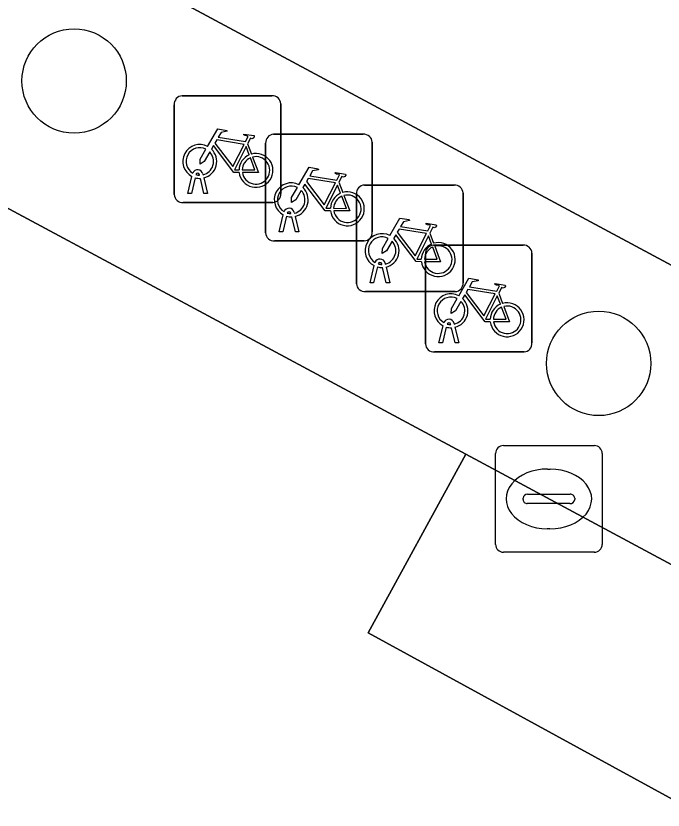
# Model space of a CAD drawing. Extents: x 159489 to 160304, y 383825 to 384531.
# Drawn here: x 159837.01 to 159843.08, y 384191.57 to 384199.01 of the extents above; entities that cross this region are included whole.
import ezdxf

# ---------------------------------------------------------------- set-up
doc = ezdxf.new("R2010")
doc.units = 0
for name, color, linetype in [('IMGEO_Boom', 7, 'Continuous'), ('IMGEO_Fietsenrek', 7, 'Continuous'), ('IMGEO_Kolk', 7, 'Continuous'), ('IMGEO_Parkeervlak_gesloten', 7, 'Continuous'), ('IMGEO_Rijbaan_lokaal_gesloten', 7, 'Continuous'), ('IMGEO_Voetpad_open', 7, 'Continuous')]:
    doc.layers.add(name, color=color, linetype=linetype)

msp = doc.modelspace()

# ---------------------------------------------------------------- linework, layer by layer
at = {"layer": 'IMGEO_Boom'}
for centre in [(159837.561, 384198.404), (159842.479, 384195.757)]:
    msp.add_circle(centre, 0.4892, dxfattribs=at)
at = {"layer": 'IMGEO_Fietsenrek'}
for p, q in [((159838.5739, 384198.2645), (159839.4148, 384198.2645)), ((159839.4148, 384198.2645), (159838.5739, 384198.2645)), ((159838.4995, 384197.3399), (159838.4995, 384198.1808)), ((159838.4995, 384198.1808), (159838.4995, 384197.3399)), ((159839.4985, 384198.1901), (159839.4985, 384197.3492)), ((159839.4985, 384197.3492), (159839.4985, 384198.1901)), ((159839.4309, 384197.9045), (159840.2718, 384197.9045)), ((159840.2718, 384197.9045), (159839.4309, 384197.9045)), ((159839.1862, 384197.8142), (159839.2225, 384197.719)), ((159839.3565, 384196.9799), (159839.3565, 384197.8208)), ((159839.3565, 384197.8208), (159839.3565, 384196.9799)), ((159840.3555, 384197.8301), (159840.3555, 384196.9892)), ((159840.3555, 384196.9892), (159840.3555, 384197.8301)), ((159838.6265, 384197.3493), (159838.6648, 384197.5093)), ((159838.7369, 384197.5209), (159838.7359, 384197.5252)), ((159838.7676, 384197.5324), (159838.7694, 384197.5245)), ((159838.6952, 384197.4971), (159838.6599, 384197.3493)), ((159838.778, 384197.3493), (159838.7441, 384197.491)), ((159838.7764, 384197.4953), (159838.8114, 384197.3493)), ((159840.0432, 384197.4542), (159840.0795, 384197.359)), ((159840.2829, 384197.4285), (159841.1238, 384197.4285)), ((159841.1238, 384197.4285), (159840.2829, 384197.4285)), ((159841.2075, 384197.3541), (159841.2075, 384196.5132)), ((159841.2075, 384196.5132), (159841.2075, 384197.3541)), ((159838.6599, 384197.3493), (159838.6265, 384197.3493)), ((159838.8114, 384197.3493), (159838.778, 384197.3493)), ((159840.2085, 384196.5039), (159840.2085, 384197.3448)), ((159840.2085, 384197.3448), (159840.2085, 384196.5039)), ((159839.4241, 384197.2655), (159838.5832, 384197.2655)), ((159838.5832, 384197.2655), (159839.4241, 384197.2655)), ((159839.4835, 384196.9893), (159839.5218, 384197.1493)), ((159839.5522, 384197.1371), (159839.5169, 384196.9893)), ((159839.5939, 384197.1609), (159839.5929, 384197.1652)), ((159839.635, 384196.9893), (159839.6011, 384197.131)), ((159839.6246, 384197.1724), (159839.6264, 384197.1645)), ((159839.6334, 384197.1353), (159839.6684, 384196.9893)), ((159839.5169, 384196.9893), (159839.4835, 384196.9893)), ((159839.6684, 384196.9893), (159839.635, 384196.9893)), ((159840.2811, 384196.9055), (159839.4402, 384196.9055)), ((159839.4402, 384196.9055), (159840.2811, 384196.9055)), ((159840.8952, 384196.9782), (159840.9315, 384196.883)), ((159840.9289, 384196.8645), (159841.7698, 384196.8645)), ((159841.7698, 384196.8645), (159840.9289, 384196.8645)), ((159840.8545, 384195.9399), (159840.8545, 384196.7808)), ((159840.8545, 384196.7808), (159840.8545, 384195.9399)), ((159841.8535, 384196.7901), (159841.8535, 384195.9492)), ((159841.8535, 384195.9492), (159841.8535, 384196.7901)), ((159840.4459, 384196.6849), (159840.4449, 384196.6892)), ((159840.4766, 384196.6964), (159840.4784, 384196.6885)), ((159840.3355, 384196.5133), (159840.3738, 384196.6733)), ((159840.4042, 384196.6611), (159840.3689, 384196.5133)), ((159840.487, 384196.5133), (159840.4531, 384196.655)), ((159840.4854, 384196.6593), (159840.5204, 384196.5133)), ((159840.3689, 384196.5133), (159840.3355, 384196.5133)), ((159840.5204, 384196.5133), (159840.487, 384196.5133)), ((159841.1331, 384196.4295), (159840.2922, 384196.4295)), ((159840.2922, 384196.4295), (159841.1331, 384196.4295)), ((159841.5412, 384196.4142), (159841.5775, 384196.319)), ((159840.9815, 384195.9493), (159841.0198, 384196.1093)), ((159841.0502, 384196.0971), (159841.0149, 384195.9493)), ((159841.0919, 384196.1209), (159841.0909, 384196.1252)), ((159841.133, 384195.9493), (159841.0991, 384196.091)), ((159841.1226, 384196.1324), (159841.1244, 384196.1245)), ((159841.1314, 384196.0953), (159841.1664, 384195.9493)), ((159841.0149, 384195.9493), (159840.9815, 384195.9493)), ((159841.1664, 384195.9493), (159841.133, 384195.9493)), ((159841.7791, 384195.8655), (159840.9382, 384195.8655)), ((159840.9382, 384195.8655), (159841.7791, 384195.8655))]:
    msp.add_line(p, q, dxfattribs=at)
for points in [[(159838.8121, 384197.7912), (159838.9068, 384197.9547), (159838.993, 384197.9409), (159838.9947, 384197.9322), (159838.9386, 384197.9213), (159838.9124, 384197.876), (159839.1676, 384197.8352)], [(159839.1676, 384197.8352), (159839.1926, 384197.884), (159839.1875, 384197.888), (159839.1643, 384197.8917), (159839.1516, 384197.8992), (159839.1506, 384197.9023), (159839.1528, 384197.9069), (159839.2476, 384197.8918), (159839.2499, 384197.8815), (159839.2405, 384197.8691), (159839.2281, 384197.8627), (159839.2136, 384197.8689), (159839.1862, 384197.8142)], [(159839.1078, 384197.5465), (159839.0581, 384197.5466), (159838.8674, 384197.7983), (159838.8484, 384197.7655)], [(159839.1547, 384197.81), (159838.8979, 384197.851), (159838.8812, 384197.8222), (159839.0482, 384197.6019), (159839.1547, 384197.81)], [(159838.8328, 384197.7387), (159838.7812, 384197.6495), (159838.7413, 384197.6235), (159838.7425, 384197.671), (159838.797, 384197.7652)], [(159839.2027, 384197.712), (159839.1734, 384197.7888), (159839.064, 384197.5707), (159839.1067, 384197.5706)], [(159839.1367, 384197.5705), (159839.2566, 384197.5703), (159839.2134, 384197.6839)], [(159839.2332, 384197.6908), (159839.2882, 384197.5462), (159839.1381, 384197.5465)], [(159839.6691, 384197.4312), (159839.7638, 384197.5947), (159839.85, 384197.5809), (159839.8517, 384197.5722), (159839.7956, 384197.5613), (159839.7694, 384197.516), (159840.0246, 384197.4752)], [(159840.0246, 384197.4752), (159840.0496, 384197.524), (159840.0445, 384197.528), (159840.0213, 384197.5317), (159840.0086, 384197.5392), (159840.0076, 384197.5423), (159840.0098, 384197.5469), (159840.1046, 384197.5318), (159840.1069, 384197.5215), (159840.0975, 384197.5091), (159840.0851, 384197.5027), (159840.0706, 384197.5089), (159840.0432, 384197.4542)], [(159839.9648, 384197.1865), (159839.9151, 384197.1866), (159839.7244, 384197.4383), (159839.7054, 384197.4055)], [(159840.0117, 384197.45), (159839.7549, 384197.491), (159839.7382, 384197.4622), (159839.9052, 384197.2419), (159840.0117, 384197.45)], [(159840.0597, 384197.352), (159840.0304, 384197.4288), (159839.921, 384197.2107), (159839.9637, 384197.2106)], [(159839.6898, 384197.3787), (159839.6382, 384197.2895), (159839.5983, 384197.2635), (159839.5995, 384197.311), (159839.654, 384197.4052)], [(159839.9937, 384197.2105), (159840.1136, 384197.2103), (159840.0704, 384197.3239)], [(159840.0902, 384197.3308), (159840.1452, 384197.1862), (159839.9951, 384197.1865)], [(159840.5211, 384196.9552), (159840.6158, 384197.1187), (159840.702, 384197.1049), (159840.7037, 384197.0962), (159840.6476, 384197.0853), (159840.6214, 384197.04), (159840.8766, 384196.9992)], [(159840.8766, 384196.9992), (159840.9016, 384197.048), (159840.8965, 384197.052), (159840.8733, 384197.0557), (159840.8606, 384197.0632), (159840.8596, 384197.0663), (159840.8618, 384197.0709), (159840.9566, 384197.0558), (159840.9589, 384197.0455), (159840.9495, 384197.0331), (159840.9371, 384197.0267), (159840.9226, 384197.0329), (159840.8952, 384196.9782)], [(159840.8637, 384196.974), (159840.6069, 384197.015), (159840.5902, 384196.9862), (159840.7572, 384196.7659), (159840.8637, 384196.974)], [(159840.5418, 384196.9027), (159840.4902, 384196.8135), (159840.4503, 384196.7875), (159840.4515, 384196.835), (159840.506, 384196.9292)], [(159840.8168, 384196.7105), (159840.7671, 384196.7106), (159840.5764, 384196.9623), (159840.5574, 384196.9295)], [(159840.9117, 384196.876), (159840.8824, 384196.9528), (159840.773, 384196.7347), (159840.8157, 384196.7346)], [(159840.8457, 384196.7345), (159840.9656, 384196.7343), (159840.9224, 384196.8479)], [(159840.9422, 384196.8548), (159840.9972, 384196.7102), (159840.8471, 384196.7105)], [(159841.1671, 384196.3912), (159841.2618, 384196.5547), (159841.348, 384196.5409), (159841.3497, 384196.5322), (159841.2936, 384196.5213), (159841.2674, 384196.476), (159841.5226, 384196.4352)], [(159841.5226, 384196.4352), (159841.5476, 384196.484), (159841.5425, 384196.488), (159841.5193, 384196.4917), (159841.5066, 384196.4992), (159841.5056, 384196.5023), (159841.5078, 384196.5069), (159841.6026, 384196.4918), (159841.6049, 384196.4815), (159841.5955, 384196.4691), (159841.5831, 384196.4627), (159841.5686, 384196.4689), (159841.5412, 384196.4142)], [(159841.4628, 384196.1465), (159841.4131, 384196.1466), (159841.2224, 384196.3983), (159841.2034, 384196.3655)], [(159841.5097, 384196.41), (159841.2529, 384196.451), (159841.2362, 384196.4222), (159841.4032, 384196.2019), (159841.5097, 384196.41)], [(159841.5577, 384196.312), (159841.5284, 384196.3888), (159841.419, 384196.1707), (159841.4617, 384196.1706)], [(159841.1878, 384196.3387), (159841.1362, 384196.2495), (159841.0963, 384196.2235), (159841.0975, 384196.271), (159841.152, 384196.3652)], [(159841.4917, 384196.1705), (159841.6116, 384196.1703), (159841.5684, 384196.2839)], [(159841.5882, 384196.2908), (159841.6432, 384196.1462), (159841.4931, 384196.1465)]]:
    msp.add_lwpolyline(points, dxfattribs=at)
for centre, radius, start, end in [((159838.5772, 384198.1866), 0.0779, 92.4484, 184.28452), ((159838.5772, 384198.1866), 0.0779, 92.4484, 184.28452), ((159839.4206, 384198.1868), 0.0779, 2.4484, 94.28452), ((159839.4206, 384198.1868), 0.0779, 2.4484, 94.28452), ((159839.4342, 384197.8266), 0.0779, 92.4484, 184.28452), ((159839.4342, 384197.8266), 0.0779, 92.4484, 184.28452), ((159840.2776, 384197.8268), 0.0779, 2.4484, 94.28452), ((159840.2776, 384197.8268), 0.0779, 2.4484, 94.28452), ((159838.7391, 384197.6499), 0.159, 62.67661, 242.13685), ((159838.7391, 384197.6499), 0.129, 63.31916, 238.90302), ((159838.7391, 384197.6499), 0.129, 283.60429, 43.43025), ((159838.7391, 384197.6499), 0.159, 283.5766, 46.60424), ((159839.2657, 384197.5659), 0.159, 187.0065, 105.77075), ((159839.2657, 384197.5659), 0.159, 113.3408, 178.32165), ((159839.2657, 384197.5659), 0.129, 113.92302, 177.95563), ((159839.2657, 384197.5659), 0.129, 188.67146, 104.58832), ((159838.7189, 384197.5213), 0.0499, 12.8025, 158.69338), ((159838.7189, 384197.5213), 0.0174, 12.8025, 163.45023), ((159838.7391, 384197.6499), 0.129, 253.41502, 269.02044), ((159838.7391, 384197.6499), 0.159, 253.99666, 271.78671), ((159839.5961, 384197.2899), 0.159, 62.67661, 242.13685), ((159840.2862, 384197.3506), 0.0779, 92.4484, 184.28452), ((159840.2862, 384197.3506), 0.0779, 92.4484, 184.28452), ((159841.1296, 384197.3508), 0.0779, 2.4484, 94.28452), ((159841.1296, 384197.3508), 0.0779, 2.4484, 94.28452), ((159839.5961, 384197.2899), 0.129, 63.31916, 238.90302), ((159839.5961, 384197.2899), 0.129, 283.60429, 43.43025), ((159839.5961, 384197.2899), 0.159, 283.5766, 46.60424), ((159840.1227, 384197.2059), 0.159, 113.3408, 178.32165), ((159840.1227, 384197.2059), 0.159, 187.0065, 105.77075), ((159838.5774, 384197.3432), 0.0779, 182.4484, 274.28452), ((159838.5774, 384197.3432), 0.0779, 182.4484, 274.28452), ((159839.4208, 384197.3434), 0.0779, 272.4484, 4.28452), ((159839.4208, 384197.3434), 0.0779, 272.4484, 4.28452), ((159840.1227, 384197.2059), 0.129, 113.92302, 177.95563), ((159840.1227, 384197.2059), 0.129, 188.67146, 104.58832), ((159839.5759, 384197.1613), 0.0499, 12.8025, 158.69338), ((159839.5961, 384197.2899), 0.159, 253.99666, 271.78671), ((159839.5759, 384197.1613), 0.0174, 12.8025, 163.45023), ((159839.5961, 384197.2899), 0.129, 253.41502, 269.02044), ((159839.4344, 384196.9832), 0.0779, 182.4484, 274.28452), ((159839.4344, 384196.9832), 0.0779, 182.4484, 274.28452), ((159840.2778, 384196.9834), 0.0779, 272.4484, 4.28452), ((159840.2778, 384196.9834), 0.0779, 272.4484, 4.28452), ((159840.4481, 384196.8139), 0.159, 62.67661, 242.13685), ((159840.4481, 384196.8139), 0.129, 63.31916, 238.90302), ((159840.4481, 384196.8139), 0.159, 283.5766, 46.60424), ((159840.4481, 384196.8139), 0.129, 283.60429, 43.43025), ((159840.9747, 384196.7299), 0.159, 113.3408, 178.32165), ((159840.9747, 384196.7299), 0.159, 187.0065, 105.77075), ((159840.9747, 384196.7299), 0.129, 113.92302, 177.95563), ((159840.9747, 384196.7299), 0.129, 188.67146, 104.58832), ((159840.9322, 384196.7866), 0.0779, 92.4484, 184.28452), ((159840.9322, 384196.7866), 0.0779, 92.4484, 184.28452), ((159841.7756, 384196.7868), 0.0779, 2.4484, 94.28452), ((159841.7756, 384196.7868), 0.0779, 2.4484, 94.28452), ((159840.4279, 384196.6853), 0.0499, 12.8025, 158.69338), ((159840.4279, 384196.6853), 0.0174, 12.8025, 163.45023), ((159840.4481, 384196.8139), 0.129, 253.41502, 269.02044), ((159840.4481, 384196.8139), 0.159, 253.99666, 271.78671), ((159840.2864, 384196.5072), 0.0779, 182.4484, 274.28452), ((159840.2864, 384196.5072), 0.0779, 182.4484, 274.28452), ((159841.1298, 384196.5074), 0.0779, 272.4484, 4.28452), ((159841.1298, 384196.5074), 0.0779, 272.4484, 4.28452), ((159841.0941, 384196.2499), 0.159, 62.67661, 242.13685), ((159841.0941, 384196.2499), 0.129, 63.31916, 238.90302), ((159841.0941, 384196.2499), 0.129, 283.60429, 43.43025), ((159841.0941, 384196.2499), 0.159, 283.5766, 46.60424), ((159841.6207, 384196.1659), 0.159, 113.3408, 178.32165), ((159841.6207, 384196.1659), 0.159, 187.0065, 105.77075), ((159841.6207, 384196.1659), 0.129, 113.92302, 177.95563), ((159841.6207, 384196.1659), 0.129, 188.67146, 104.58832), ((159841.0739, 384196.1213), 0.0499, 12.8025, 158.69338), ((159841.0941, 384196.2499), 0.159, 253.99666, 271.78671), ((159841.0739, 384196.1213), 0.0174, 12.8025, 163.45023), ((159841.0941, 384196.2499), 0.129, 253.41502, 269.02044), ((159840.9324, 384195.9432), 0.0779, 182.4484, 274.28452), ((159840.9324, 384195.9432), 0.0779, 182.4484, 274.28452), ((159841.7758, 384195.9434), 0.0779, 272.4484, 4.28452), ((159841.7758, 384195.9434), 0.0779, 272.4484, 4.28452)]:
    msp.add_arc(centre, radius, start, end, dxfattribs=at)
at = {"layer": 'IMGEO_Kolk'}
for p, q in [((159841.5859, 384194.9875), (159842.4381, 384194.9875)), ((159841.5115, 384194.0609), (159841.5115, 384194.9131)), ((159842.5125, 384194.9131), (159842.5125, 384194.0609)), ((159841.9995, 384194.7667), (159842.0245, 384194.7667)), ((159841.813, 384194.5303), (159842.2109, 384194.5303)), ((159841.7699, 384194.4809), (159841.7699, 384194.4931)), ((159842.254, 384194.4931), (159842.254, 384194.4809)), ((159842.2075, 384194.4437), (159841.8096, 384194.4437)), ((159842.0215, 384194.2073), (159841.9966, 384194.2073)), ((159842.4381, 384193.9865), (159841.5859, 384193.9865))]:
    msp.add_line(p, q, dxfattribs=at)
for points in [[(159841.5859, 384194.9875), (159842.4381, 384194.9875)], [(159841.5115, 384194.0609), (159841.5115, 384194.9131)], [(159842.5125, 384194.9131), (159842.5125, 384194.0609)], [(159842.4381, 384193.9865), (159841.5859, 384193.9865)]]:
    msp.add_lwpolyline(points, dxfattribs=at)
for centre, radius, start, end in [((159841.588, 384194.911), 0.0765, 91.55205, 178.44795), ((159841.588, 384194.911), 0.0765, 91.55205, 178.44795), ((159842.436, 384194.911), 0.0765, 1.55205, 88.44795), ((159842.436, 384194.911), 0.0765, 1.55205, 88.44795), ((159841.8101, 384194.4901), 0.0403, 85.87752, 175.75265), ((159842.2154, 384194.4919), 0.0386, 1.73085, 96.63898), ((159841.8066, 384194.4802), 0.0366, 178.93798, 274.71019), ((159842.2114, 384194.4865), 0.043, 264.86636, 352.45326), ((159841.588, 384194.063), 0.0765, 181.55205, 268.44795), ((159841.588, 384194.063), 0.0765, 181.55205, 268.44795), ((159842.436, 384194.063), 0.0765, 271.55205, 358.44795), ((159842.436, 384194.063), 0.0765, 271.55205, 358.44795)]:
    msp.add_arc(centre, radius, start, end, dxfattribs=at)
for centre, major_axis, ratio, start_param, end_param in [((159841.998, 384194.487), (-0.3872, 0.002), 0.722429, 4.712389, 7.853982), ((159842.023, 384194.487), (-0.3901, 0.002), 0.717154, 1.570796, 4.712389)]:
    msp.add_ellipse(centre, major_axis=major_axis, ratio=ratio, start_param=start_param, end_param=end_param, dxfattribs=at)
at = {"layer": 'IMGEO_Parkeervlak_gesloten'}
msp.add_lwpolyline([(159846.022, 384192.335), (159841.233, 384194.906), (159840.317, 384193.232), (159845.099, 384190.617)], close=True, dxfattribs=at)
at = {"layer": 'IMGEO_Rijbaan_lokaal_gesloten'}
msp.add_lwpolyline([(159888.635, 384169.463), (159880.668, 384173.736), (159870.224, 384179.343), (159869.351, 384177.716), (159864.651, 384180.238), (159854.862, 384185.494), (159850.002, 384188.102), (159850.876, 384189.729), (159846.022, 384192.335), (159845.099, 384190.617), (159840.317, 384193.232), (159841.233, 384194.906), (159830.635, 384200.595), (159829.761, 384198.968), (159810.412, 384209.355), (159811.286, 384210.982)], dxfattribs=at)
at = {"layer": 'IMGEO_Voetpad_open'}
for points in [[(159890.081, 384178.186), (159789.088, 384232.417), (159786.238, 384227.228), (159886.537, 384173.398), (159887.304, 384172.975)], [(159890.081, 384178.186), (159887.304, 384172.975), (159886.537, 384173.398), (159786.238, 384227.228), (159789.088, 384232.417)]]:
    msp.add_lwpolyline(points, close=True, dxfattribs=at)
msp.add_lwpolyline([(159786.709, 384224.175), (159811.286, 384210.982), (159830.635, 384200.595), (159841.233, 384194.906), (159846.022, 384192.335), (159850.876, 384189.729), (159870.224, 384179.343), (159880.668, 384173.736), (159888.635, 384169.463), (159893.253, 384178.177), (159891.472, 384180.7), (159875.43, 384189.271), (159875.566, 384189.534), (159875.806, 384189.41), (159876.265, 384190.214), (159850.676, 384203.98), (159832.355, 384213.828), (159806.759, 384227.581)], dxfattribs=at)

doc.saveas('drawing.dxf')
